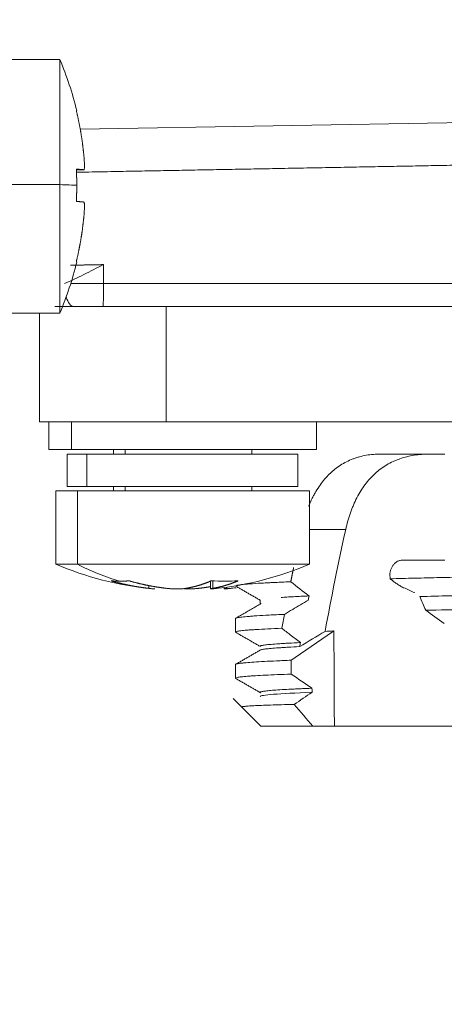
# Model space of a CAD drawing. Header units: millimetres. Extents: x 5437 to 18441, y -4466 to 3128.
# Tile 427 of 497: x 13787 to 13796, y 762 to 784. Entities that reach past the tile are written whole.
import ezdxf

# ---------------------------------------------------------------- set-up
doc = ezdxf.new("R2010")
doc.units = ezdxf.units.MM
doc.layers.add('1', color=7, linetype='Continuous', true_color=0xffffff)
doc.dimstyles.get("Standard").update_dxf_attribs({"dimtxt": 0.18, "dimasz": 0.18, "dimexe": 0.18, "dimexo": 0.0625, "dimgap": 0.09, "dimtad": 0, "dimtih": 1, "dimtoh": 1, "dimdec": 4, "dimzin": 0, "dimdsep": 46, "dimtxsty": 'Standard', "dimcen": 0.09, "dimadec": 0, "dimazin": 0, "dimtfac": 1, "dimtdec": 4, "dimtofl": 0, "dimtmove": 0, "dimatfit": 3, "dimfxl": 1, "dimtolj": 1, "dimtzin": 0, "dimarcsym": 0})

# ---------------------------------------------------------------- blocks, each defined once
blk = doc.blocks.new('*D2')
at = {"color": 0, "lineweight": -2, "transparency": 16777216}
for p, q in [((13342.585, 254.075), (13342.585, 1268.862)), ((13822.085, 1032.127), (13822.085, 1268.862))]:
    blk.add_line(p, q, dxfattribs=at)
at = {"color": 0, "lineweight": 0, "transparency": 16777216}
for p, q in [((13422.585, 1268.682), (13482.245, 1268.682)), ((13742.085, 1268.682), (13682.425, 1268.682))]:
    blk.add_line(p, q, dxfattribs=at)
at = {"color": 0, "lineweight": 20, "transparency": 16777216}
for points in [[(13422.585, 1282.015), (13422.585, 1255.349), (13342.585, 1268.682)], [(13742.085, 1282.015), (13742.085, 1255.349), (13822.085, 1268.682)]]:
    blk.add_solid(points, dxfattribs=at)
at = {"layer": 'Defpoints', "color": 0, "lineweight": 20, "transparency": 16777216}
for p in [(13822.085, 1268.682), (13822.085, 1032.064), (13342.585, 254.013)]:
    blk.add_point(p, dxfattribs=at)
at = {"color": 0, "lineweight": 20, "transparency": 16777216, "insert": (13582.335, 1268.682), "char_height": 80, "attachment_point": 5}
blk.add_mtext('\\A1;480', dxfattribs=at)
blk = doc.blocks.new('*D3')
at = {"color": 0, "lineweight": -2, "transparency": 16777216}
for p, q in [((13674.147, 1169.564), (14135.36, 1169.564)), ((13833.147, -580.436), (14135.36, -580.436))]:
    blk.add_line(p, q, dxfattribs=at)
at = {"color": 0, "lineweight": 0, "transparency": 16777216}
for p, q in [((14135.18, 1089.564), (14135.18, 421.321)), ((14135.18, -500.436), (14135.18, 167.808))]:
    blk.add_line(p, q, dxfattribs=at)
at = {"color": 0, "lineweight": 20, "transparency": 16777216}
for points in [[(14121.847, 1089.564), (14148.514, 1089.564), (14135.18, 1169.564)], [(14121.847, -500.436), (14148.514, -500.436), (14135.18, -580.436)]]:
    blk.add_solid(points, dxfattribs=at)
at = {"layer": 'Defpoints', "color": 0, "lineweight": 20, "transparency": 16777216}
for p in [(13674.085, 1169.564), (13833.085, -580.436), (14135.18, -580.436)]:
    blk.add_point(p, dxfattribs=at)
at = {"color": 0, "lineweight": 20, "transparency": 16777216, "insert": (14135.18, 294.564), "char_height": 80, "attachment_point": 5, "rotation": 270}
blk.add_mtext('\\A1;1750', dxfattribs=at)

msp = doc.modelspace()

# ---------------------------------------------------------------- linework, layer by layer
at = {"layer": '1', "color": 0, "lineweight": 20}
for p, q in [((13787.67196, 782.66809), (13786.08476, 782.66809)), ((13787.67196, 782.66785), (13787.67196, 779.95426)), ((13788.11573, 781.15468), (13809.61967, 781.53004)), ((13788.03301, 780.27661), (13788.19572, 780.27661)), ((13786.08476, 779.95426), (13787.67196, 779.95426)), ((13787.67196, 777.16833), (13787.67196, 779.95426)), ((13788.61967, 778.22057), (13788.61967, 777.81434)), ((13787.91116, 777.81434), (13788.61967, 777.81434)), ((13788.61967, 777.81434), (13809.61967, 777.81434)), ((13788.61094, 777.31434), (13787.97512, 777.31434)), ((13806.71378, 777.31434), (13788.61094, 777.31434)), ((13789.98192, 777.31434), (13789.98192, 774.81434)), ((13786.08476, 777.16809), (13787.67196, 777.16809)), ((13787.23079, 777.16809), (13787.23079, 774.81434)), ((13787.23599, 774.81434), (13787.23079, 774.81434)), ((13789.98192, 774.81434), (13787.23599, 774.81434)), ((13787.43598, 774.81434), (13787.43598, 774.21434)), ((13787.92926, 774.81434), (13787.92926, 774.21434)), ((13789.98192, 774.81434), (13807.77921, 774.81434)), ((13793.23598, 774.21434), (13793.23598, 774.81434)), ((13787.43598, 774.21434), (13787.92926, 774.21434)), ((13787.83598, 774.11434), (13788.26122, 774.11434)), ((13787.83598, 774.11434), (13787.83598, 773.41434)), ((13787.92926, 774.21434), (13793.23598, 774.21434)), ((13788.26122, 774.11434), (13792.83598, 774.11434)), ((13788.26122, 774.11434), (13788.26122, 773.41434)), ((13788.83598, 774.21434), (13788.83598, 774.11434)), ((13789.09113, 774.11434), (13789.09113, 774.21434)), ((13791.83598, 774.11434), (13791.83598, 774.21434)), ((13792.83598, 773.41434), (13792.83598, 774.11434)), ((13794.62838, 774.11434), (13796.02003, 774.11434)), ((13787.58598, 773.31434), (13788.05375, 773.31434)), ((13787.58598, 773.31434), (13787.58598, 771.72714)), ((13787.83598, 773.41434), (13788.26122, 773.41434)), ((13788.05375, 773.31434), (13793.08598, 773.31434)), ((13788.05375, 771.72714), (13788.05375, 773.31434)), ((13788.26122, 773.41434), (13792.83598, 773.41434)), ((13788.83598, 773.41434), (13788.83598, 773.31434)), ((13789.09113, 773.41434), (13789.09113, 773.31434)), ((13791.83598, 773.31434), (13791.83598, 773.41434)), ((13793.08598, 771.72714), (13793.08598, 773.31434)), ((13793.8718, 772.48074), (13793.08599, 772.48074)), ((13796.02003, 771.81434), (13795.10306, 771.81434)), ((13788.05375, 771.72714), (13787.58598, 771.72714)), ((13788.05375, 771.72714), (13791.87023, 771.72714)), ((13791.87023, 771.72714), (13793.08598, 771.72714)), ((13790.93806, 771.35962), (13790.93806, 771.19291)), ((13790.98909, 771.36492), (13790.98909, 771.20337)), ((13789.60128, 771.20337), (13789.60128, 771.26638)), ((13791.23824, 771.22273), (13791.23824, 771.19291)), ((13791.28927, 771.22956), (13791.28927, 771.20337)), ((13791.48476, 771.25927), (13791.48476, 771.2556)), ((13792.02199, 770.86592), (13792.01746, 770.86018)), ((13791.48476, 770.55351), (13791.48476, 770.2553)), ((13791.48476, 769.55416), (13791.48476, 769.25488)), ((13791.43394, 768.81516), (13792.03476, 768.21434)), ((13793.16098, 768.21434), (13792.03476, 768.21434)), ((13793.16098, 768.21434), (13793.62643, 768.21434)), ((13793.62643, 768.21434), (13798.62702, 768.21434))]:
    msp.add_line(p, q, dxfattribs=at)
for centre, start, end in [((13781.23476, 779.91809), 13.532219, 23.132396), ((13781.23476, 779.91809), 336.867604, 346.445223), ((13790.33598, 778.16434), 246.867604, 264.373331), ((13790.33598, 778.16434), 275.854597, 293.132396), ((13790.63616, 778.16434), 275.854597, 277.068629)]:
    msp.add_arc(centre, 7, start, end, dxfattribs=at)
for centre, major_axis, ratio, start_param, end_param in [((13782.22699, 778.19965), (5.81335, 3.35663), 0.01139016, 6.27660872, 6.32877142), ((13782.22699, 778.19965), (5.81335, 3.35663), 0.01139016, 6.22444602, 6.27660872), ((13781.23476, 779.91809), (7, 0), 0.01315222, 0.23616351, 0.40373648), ((13788.61094, 777.81434), (0, 0.5), 0.01745241, 3.14159265, 4.71238898), ((13787.97512, 777.81434), (0, -0.5), 0.40642619, 5.34301392, 6.28318531), ((13790.33598, 778.16434), (0, -7), 0.82990316, 5.87944883, 6.0470218), ((13789.37717, 777.17211), (4.82727, -4.6647), 0.71871722, 5.59152439, 5.64368709), ((13789.37717, 777.17211), (4.82727, -4.6647), 0.71871722, 5.64368709, 5.69584979)]:
    msp.add_ellipse(centre, major_axis=major_axis, ratio=ratio, start_param=start_param, end_param=end_param, dxfattribs=at)
for points, degree in [([(13788.19572, 780.57264), (13788.17718, 780.77118), (13788.15156, 780.96906), (13788.11882, 781.16636), (13788.07914, 781.36192), (13788.03255, 781.55581)], 5), ([(13809.61967, 780.62478), (13805.30273, 780.54399), (13800.98579, 780.46341), (13796.66884, 780.38304), (13792.35189, 780.30287), (13788.03494, 780.2229)], 5), ([(13788.04046, 779.93963), (13788.04046, 780.00965), (13788.03967, 780.07967), (13788.03809, 780.14968), (13788.03572, 780.21964), (13788.03255, 780.28954)], 5), ([(13788.19572, 780.27661), (13788.17718, 780.27922), (13788.15156, 780.28182), (13788.11882, 780.28442), (13788.07914, 780.28699), (13788.03255, 780.28954)], 5), ([(13788.03255, 779.5896), (13788.03572, 779.65955), (13788.03809, 779.72954), (13788.03967, 779.79958), (13788.04046, 779.86961), (13788.04046, 779.93963)], 5), ([(13788.19572, 779.57667), (13788.17718, 779.57928), (13788.15156, 779.58188), (13788.11882, 779.58448), (13788.07914, 779.58705), (13788.03255, 779.5896)], 5), ([(13788.03255, 778.28958), (13788.07914, 778.48347), (13788.11882, 778.67902), (13788.15156, 778.87632), (13788.17718, 779.0742), (13788.19572, 779.27275)], 5), ([(13787.90222, 778.20683), (13788.04571, 778.20958), (13788.1892, 778.21233), (13788.33269, 778.21507), (13788.47618, 778.21782), (13788.61967, 778.22057)], 5), ([(13788.04046, 778.28041), (13788.04046, 778.28133), (13788.03967, 778.28271), (13788.03809, 778.28454), (13788.03571, 778.28683), (13788.03255, 778.28958)], 5), ([(13787.97512, 777.31434), (13787.8879, 777.31434), (13787.80164, 777.31434), (13787.71716, 777.31434), (13787.63892, 777.31434), (13787.56886, 777.31434)], 5), ([(13793.8718, 772.48074), (13793.70869, 771.74624), (13793.55972, 771.00811), (13793.42575, 770.27107)], 3), ([(13792.68073, 771.3461), (13792.69296, 771.40753), (13792.70526, 771.46896), (13792.71764, 771.53038), (13792.73009, 771.5918), (13792.74261, 771.65321)], 5), ([(13789.60128, 771.20337), (13789.43649, 771.22192), (13789.27225, 771.24754), (13789.1085, 771.28028), (13788.94619, 771.31996), (13788.78527, 771.36654)], 5), ([(13788.78527, 771.36654), (13788.82277, 771.36338), (13788.86068, 771.36101), (13788.89899, 771.35943), (13788.93768, 771.35864), (13788.97675, 771.35864)], 5), ([(13788.97675, 771.35864), (13789.01582, 771.35864), (13789.05527, 771.35943), (13789.09509, 771.36101), (13789.13527, 771.36338), (13789.1758, 771.36654)], 5), ([(13789.99181, 771.20337), (13789.82702, 771.22192), (13789.66279, 771.24754), (13789.49903, 771.28028), (13789.33673, 771.31996), (13789.1758, 771.36654)], 5), ([(13790.40815, 771.20337), (13790.51893, 771.22192), (13790.62934, 771.24754), (13790.73943, 771.28028), (13790.84854, 771.31996), (13790.95672, 771.36654)], 5), ([(13790.98909, 771.20337), (13791.09987, 771.22192), (13791.21028, 771.24754), (13791.32036, 771.28028), (13791.42947, 771.31996), (13791.53765, 771.36654)], 5), ([(13792.68079, 771.34611), (13792.81359, 771.24306), (13792.94642, 771.14005), (13793.07929, 771.0371)], 3), ([(13794.83046, 771.49013), (13794.83046, 771.4636), (13794.8332, 771.43687), (13794.83857, 771.41114)], 3), ([(13790.93839, 771.23948), (13790.88687, 771.23086), (13790.83527, 771.22294), (13790.78362, 771.21572), (13790.73191, 771.2092), (13790.68015, 771.20337)], 5), ([(13790.76631, 771.21386), (13790.75472, 771.21161), (13790.74313, 771.20943), (13790.73154, 771.20734), (13790.71994, 771.20532), (13790.70834, 771.20337)], 5), ([(13791.48378, 771.25424), (13792.02657, 770.94057)], 1), ([(13795.12818, 771.21833), (13795.20807, 771.18224), (13795.28791, 771.14632), (13795.36768, 771.11058)], 3), ([(13792.01746, 770.95172), (13792.01746, 770.86216)], 1), ([(13795.60696, 770.72798), (13795.5614, 770.82886), (13795.51886, 770.92814), (13795.47979, 771.0254)], 3), ([(13792.03701, 770.87346), (13791.49102, 770.5579)], 1), ([(13795.60679, 770.72805), (13795.73916, 770.63155), (13795.87356, 770.53522), (13796.00979, 770.4392)], 3), ([(13792.48795, 770.33829), (13792.50632, 770.4384), (13792.52492, 770.53852), (13792.54375, 770.63863)], 3), ([(13791.48188, 770.25383), (13792.02506, 769.94001)], 1), ([(13793.61514, 770.28013), (13793.30597, 770.06843), (13792.99681, 769.85675), (13792.68764, 769.64506)], 3), ([(13793.42545, 770.27113), (13793.24202, 770.16097), (13793.05863, 770.05073), (13792.87526, 769.94043)], 3), ([(13793.61537, 770.28029), (13793.54919, 770.27738), (13793.4859, 770.27438), (13793.42565, 770.27133)], 3), ([(13793.61538, 770.27964), (13793.61905, 769.5912), (13793.62274, 768.90277), (13793.62643, 768.21434)], 3), ([(13792.02696, 769.86997), (13791.48067, 769.55436)], 1), ([(13792.87432, 769.94036), (13792.87951, 769.96979), (13792.88472, 769.99922), (13792.88995, 770.02865)], 3), ([(13792.6895, 769.34634), (13792.6887, 769.49541), (13792.68791, 769.64448)], 2), ([(13791.48312, 769.25274), (13792.02489, 768.93978)], 1), ([(13792.6892, 769.34573), (13792.83968, 769.24351), (13792.99017, 769.14129), (13793.14065, 769.03908)], 3), ([(13793.14139, 768.95161), (13793.01332, 768.8639), (13792.88526, 768.7762), (13792.75719, 768.68849)], 3), ([(13792.75719, 768.68849), (13792.89194, 768.53026), (13793.02656, 768.37218), (13793.16098, 768.21434)], 3)]:
    msp.add_open_spline(points, degree=degree, dxfattribs=at)
for points, knots in [([(13788.19572, 780.27661), (13788.19757, 780.27635), (13788.1992, 780.27802), (13788.20135, 780.28334), (13788.20202, 780.28558), (13788.20324, 780.29102), (13788.2038, 780.29424), (13788.20529, 780.30516), (13788.20604, 780.31413), (13788.2068, 780.33013), (13788.207, 780.33592), (13788.20725, 780.34826), (13788.20732, 780.35477), (13788.20732, 780.37526), (13788.20707, 780.39021), (13788.20631, 780.41461), (13788.20599, 780.42306), (13788.20524, 780.44026), (13788.20437, 780.45783), (13788.20327, 780.47615), (13788.20205, 780.49484), (13788.20138, 780.50443), (13788.19921, 780.53336), (13788.19757, 780.55288), (13788.19572, 780.57264)], [0, 0, 0, 0, 0.125, 0.125, 0.1875, 0.1875, 0.25, 0.25, 0.375, 0.375, 0.4375, 0.4375, 0.5, 0.5, 0.625, 0.625, 0.6875, 0.6875, 0.75, 0.8125, 0.8125, 0.875, 0.875, 1, 1, 1, 1]), ([(13788.19572, 779.27275), (13788.19757, 779.2925), (13788.1992, 779.31196), (13788.20135, 779.34075), (13788.20202, 779.35027), (13788.20324, 779.36918), (13788.2038, 779.37859), (13788.20529, 779.40598), (13788.20604, 779.42334), (13788.2068, 779.44804), (13788.207, 779.45608), (13788.20725, 779.47155), (13788.20732, 779.47892), (13788.20732, 779.49997), (13788.20707, 779.51261), (13788.20631, 779.52941), (13788.20599, 779.53463), (13788.20524, 779.54411), (13788.20437, 779.55271), (13788.20327, 779.55955), (13788.20205, 779.56551), (13788.20138, 779.56805), (13788.19921, 779.57422), (13788.19757, 779.57641), (13788.19572, 779.57667)], [0, 0, 0, 0, 0.125, 0.125, 0.1875, 0.1875, 0.25, 0.25, 0.375, 0.375, 0.4375, 0.4375, 0.5, 0.5, 0.625, 0.625, 0.6875, 0.6875, 0.75, 0.8125, 0.8125, 0.875, 0.875, 1, 1, 1, 1]), ([(13787.77191, 777.81434), (13787.84297, 777.84033), (13787.91391, 777.87009), (13788.05555, 777.93468), (13788.12626, 777.96948), (13788.26748, 778.04106), (13788.338, 778.0778), (13788.47891, 778.15039), (13788.5493, 778.18622), (13788.61967, 778.22057)], [0, 0, 0, 0, 0.25, 0.25, 0.5, 0.5, 0.75, 0.75, 1, 1, 1, 1]), ([(13793.06855, 772.98225), (13793.09275, 773.04233), (13793.11887, 773.10084), (13793.15973, 773.18338), (13793.17287, 773.20874), (13793.19979, 773.25836), (13793.24119, 773.33129), (13793.28569, 773.3998), (13793.37894, 773.53105), (13793.44677, 773.61086), (13793.53946, 773.70095), (13793.55839, 773.71848), (13793.59707, 773.75256), (13793.6167, 773.76899), (13793.67641, 773.8165), (13793.71733, 773.84579), (13793.84349, 773.92678), (13793.93213, 773.97163), (13794.04895, 774.01659), (13794.07262, 774.02503), (13794.12057, 774.04078), (13794.14487, 774.0481), (13794.21819, 774.06824), (13794.26778, 774.07931), (13794.41866, 774.10573), (13794.52208, 774.11434), (13794.62838, 774.11434)], [0, 0, 0, 0, 0.0846331, 0.0846331, 0.12277339, 0.12277339, 0.16091368, 0.23719425, 0.23719425, 0.3897554, 0.3897554, 0.42789569, 0.42789569, 0.46603598, 0.46603598, 0.54231655, 0.54231655, 0.6948777, 0.6948777, 0.73301799, 0.73301799, 0.77115828, 0.77115828, 0.84743885, 0.84743885, 1, 1, 1, 1]), ([(13795.68469, 774.11434), (13795.57165, 774.11434), (13795.46198, 774.10617), (13795.24924, 774.07258), (13795.14616, 774.04716), (13795.0214, 774.0034), (13794.99663, 773.99403), (13794.94762, 773.97411), (13794.87522, 773.94255), (13794.80613, 773.90604), (13794.67215, 773.82636), (13794.58843, 773.76442), (13794.49038, 773.67535), (13794.47111, 773.65696), (13794.4332, 773.61897), (13794.41455, 773.59935), (13794.35978, 773.53888), (13794.32511, 773.49672), (13794.22618, 773.36483), (13794.16702, 773.26972), (13794.08743, 773.11619), (13794.06243, 773.0632), (13794.02717, 772.98091), (13794.01581, 772.95307), (13793.99399, 772.89686), (13793.98351, 772.86845), (13793.93316, 772.72489), (13793.89945, 772.60525), (13793.8718, 772.48074)], [0, 0, 0, 0, 0.125, 0.125, 0.25, 0.25, 0.28125, 0.28125, 0.3125, 0.375, 0.375, 0.5, 0.5, 0.53125, 0.53125, 0.5625, 0.5625, 0.625, 0.625, 0.75, 0.75, 0.8125, 0.8125, 0.84375, 0.84375, 0.875, 0.875, 1, 1, 1, 1]), ([(13795.10306, 771.81434), (13795.08482, 771.81434), (13795.06694, 771.81224), (13795.04061, 771.80607), (13795.03192, 771.8035), (13795.01471, 771.79734), (13795.00617, 771.79372), (13794.98134, 771.78153), (13794.96569, 771.77158), (13794.94351, 771.75396), (13794.93631, 771.74761), (13794.92247, 771.73406), (13794.91589, 771.72694), (13794.89714, 771.70453), (13794.88594, 771.68823), (13794.87112, 771.66168), (13794.86652, 771.65248), (13794.85819, 771.63378), (13794.85066, 771.61468), (13794.84472, 771.5948), (13794.83959, 771.57452), (13794.83742, 771.56414), (13794.8322, 771.53272), (13794.83046, 771.51155), (13794.83046, 771.49013)], [0, 0, 0, 0, 0.125, 0.125, 0.1875, 0.1875, 0.25, 0.25, 0.375, 0.375, 0.4375, 0.4375, 0.5, 0.5, 0.625, 0.625, 0.6875, 0.6875, 0.75, 0.8125, 0.8125, 0.875, 0.875, 1, 1, 1, 1]), ([(13791.51276, 771.26894), (13791.51454, 771.26934), (13791.5164, 771.26975), (13791.52142, 771.27079), (13791.5378, 771.27399), (13791.55932, 771.2772), (13791.62064, 771.28502), (13791.67439, 771.29047), (13791.80728, 771.3016), (13791.88642, 771.30725), (13792.02451, 771.31572), (13792.07377, 771.31854), (13792.15263, 771.32275), (13792.17975, 771.32416), (13792.23542, 771.32695), (13792.26399, 771.32835), (13792.41059, 771.33527), (13792.5397, 771.34072), (13792.68071, 771.34615)], [0, 0, 0, 0, 0.01684578, 0.01684578, 0.04341752, 0.14970446, 0.14970446, 0.36227835, 0.36227835, 0.57485223, 0.57485223, 0.68113917, 0.68113917, 0.73428264, 0.73428264, 0.78742612, 0.78742612, 1, 1, 1, 1]), ([(13794.83857, 771.41124), (13795.01182, 771.4157), (13795.18866, 771.42011), (13795.54931, 771.42878), (13795.91691, 771.4373), (13796.29827, 771.44557), (13796.68656, 771.45383), (13796.88418, 771.45795), (13797.13566, 771.46321), (13797.18623, 771.46427), (13797.2874, 771.46639), (13797.4393, 771.46959), (13797.59167, 771.47283), (13797.89703, 771.47944), (13798.30582, 771.48857), (13798.71785, 771.49793), (13799.13153, 771.50724), (13799.33919, 771.51188), (13799.5477, 771.51646)], [0, 0, 0, 0, 0.125, 0.125, 0.25, 0.375, 0.375, 0.5, 0.5, 0.53125, 0.53125, 0.5625, 0.625, 0.625, 0.75, 0.875, 0.875, 1, 1, 1, 1]), ([(13795.12818, 771.21833), (13795.09771, 771.2321), (13795.06949, 771.2469), (13795.02927, 771.27007), (13795.01624, 771.27796), (13794.9908, 771.29403), (13794.97844, 771.30218), (13794.94257, 771.32676), (13794.92012, 771.34339), (13794.87761, 771.37703), (13794.85756, 771.39404), (13794.83858, 771.41122)], [0, 0, 0, 0, 0.25, 0.25, 0.375, 0.375, 0.5, 0.5, 0.75, 0.75, 1, 1, 1, 1]), ([(13789.7339, 771.19251), (13789.73389, 771.19228), (13789.73345, 771.1921), (13789.73162, 771.19184), (13789.7302, 771.19178), (13789.72456, 771.19178), (13789.71896, 771.19203), (13789.70772, 771.19279), (13789.7035, 771.19311), (13789.69429, 771.19386), (13789.68428, 771.19473), (13789.67269, 771.19583), (13789.6603, 771.19705), (13789.65367, 771.19772), (13789.63281, 771.19989), (13789.61767, 771.20153), (13789.60128, 771.20337)], [0, 0, 0, 0, 0.09556099, 0.09556099, 0.19605421, 0.19605421, 0.39704066, 0.39704066, 0.49753388, 0.49753388, 0.59802711, 0.69852033, 0.69852033, 0.79901355, 0.79901355, 1, 1, 1, 1]), ([(13789.99181, 771.20337), (13790.0082, 771.20153), (13790.02542, 771.1999), (13790.05242, 771.19775), (13790.06162, 771.19708), (13790.08043, 771.19586), (13790.09006, 771.19529), (13790.11896, 771.19381), (13790.1384, 771.19306), (13790.16783, 771.19229), (13790.17773, 771.1921), (13790.19743, 771.19184), (13790.20716, 771.19178), (13790.236, 771.19178), (13790.25475, 771.19203), (13790.28216, 771.19279), (13790.29115, 771.19311), (13790.3085, 771.19386), (13790.3253, 771.19473), (13790.34105, 771.19583), (13790.35627, 771.19705), (13790.36364, 771.19772), (13790.38462, 771.19989), (13790.39713, 771.20153), (13790.40815, 771.20337)], [0, 0, 0, 0, 0.125, 0.125, 0.1875, 0.1875, 0.25, 0.25, 0.375, 0.375, 0.4375, 0.4375, 0.5, 0.5, 0.625, 0.625, 0.6875, 0.6875, 0.75, 0.8125, 0.8125, 0.875, 0.875, 1, 1, 1, 1]), ([(13790.68015, 771.20337), (13790.66376, 771.20153), (13790.64655, 771.1999), (13790.61954, 771.19775), (13790.61034, 771.19708), (13790.59153, 771.19586), (13790.5819, 771.19529), (13790.553, 771.19381), (13790.53356, 771.19306), (13790.50413, 771.19229), (13790.49424, 771.1921), (13790.47453, 771.19184), (13790.4648, 771.19178), (13790.43597, 771.19178), (13790.41721, 771.19203), (13790.39252, 771.19271), (13790.38617, 771.19292), (13790.37996, 771.19316)], [0, 0, 0, 0, 0.18687213, 0.18687213, 0.2803082, 0.2803082, 0.37374427, 0.37374427, 0.5606164, 0.5606164, 0.65405247, 0.65405247, 0.74748854, 0.74748854, 0.93436067, 0.93436067, 1, 1, 1, 1]), ([(13790.98909, 771.20337), (13790.97807, 771.20153), (13790.96882, 771.1999), (13790.95753, 771.19775), (13790.95419, 771.19708), (13790.94841, 771.19586), (13790.94596, 771.19529), (13790.94012, 771.19381), (13790.93814, 771.19306), (13790.93802, 771.19229), (13790.93847, 771.1921), (13790.94034, 771.19184), (13790.94176, 771.19178), (13790.9474, 771.19178), (13790.953, 771.19203), (13790.96424, 771.19279), (13790.96846, 771.19311), (13790.97767, 771.19386), (13790.98768, 771.19473), (13790.99927, 771.19583), (13791.01166, 771.19705), (13791.0183, 771.19772), (13791.03915, 771.19989), (13791.05429, 771.20153), (13791.07069, 771.20337)], [0, 0, 0, 0, 0.125, 0.125, 0.1875, 0.1875, 0.25, 0.25, 0.375, 0.375, 0.4375, 0.4375, 0.5, 0.5, 0.625, 0.625, 0.6875, 0.6875, 0.75, 0.8125, 0.8125, 0.875, 0.875, 1, 1, 1, 1]), ([(13791.28927, 771.20337), (13791.27825, 771.20153), (13791.269, 771.1999), (13791.25771, 771.19775), (13791.25438, 771.19708), (13791.24859, 771.19586), (13791.24614, 771.19529), (13791.2403, 771.19381), (13791.23832, 771.19306), (13791.2382, 771.19229), (13791.23865, 771.1921), (13791.24052, 771.19184), (13791.24194, 771.19178), (13791.24758, 771.19178), (13791.25318, 771.19203), (13791.26442, 771.19279), (13791.26865, 771.19311), (13791.27785, 771.19386), (13791.28786, 771.19473), (13791.29945, 771.19583), (13791.31184, 771.19705), (13791.31848, 771.19772), (13791.33933, 771.19989), (13791.35447, 771.20153), (13791.37087, 771.20337)], [0, 0, 0, 0, 0.125, 0.125, 0.1875, 0.1875, 0.25, 0.25, 0.375, 0.375, 0.4375, 0.4375, 0.5, 0.5, 0.625, 0.625, 0.6875, 0.6875, 0.75, 0.8125, 0.8125, 0.875, 0.875, 1, 1, 1, 1]), ([(13805.41056, 771.28697), (13805.37846, 771.28536), (13805.34536, 771.28374), (13805.1748, 771.27564), (13805.02245, 771.26914), (13804.68977, 771.25617), (13804.50882, 771.24968), (13804.12157, 771.2367), (13803.91455, 771.23019), (13803.58721, 771.22045), (13803.47523, 771.21721), (13803.13116, 771.20749), (13802.89053, 771.201), (13802.39259, 771.18804), (13802.13436, 771.18155), (13801.60497, 771.16858), (13801.33283, 771.16207), (13800.91807, 771.15231), (13800.77863, 771.14907), (13800.35723, 771.13934), (13800.07176, 771.13285), (13799.49845, 771.11991), (13799.20954, 771.11343), (13798.63355, 771.10047), (13798.3454, 771.09396), (13797.91805, 771.08418), (13797.77631, 771.08093), (13797.35363, 771.07119), (13797.07484, 771.06471), (13796.57351, 771.05282), (13796.34847, 771.04739), (13795.90695, 771.03647), (13795.69, 771.03096), (13795.47982, 771.02544)], [0, 0, 0, 0, 0.01854888, 0.01854888, 0.09300433, 0.09300433, 0.16745739, 0.16745739, 0.2419153, 0.2419153, 0.27903915, 0.27903915, 0.35349394, 0.35349394, 0.42794604, 0.42794604, 0.50240281, 0.50240281, 0.53952636, 0.53952636, 0.6139808, 0.6139808, 0.68843219, 0.68843219, 0.76288793, 0.76288793, 0.80001123, 0.80001123, 0.87446545, 0.87446545, 0.93690084, 0.93690084, 1, 1, 1, 1]), ([(13793.07691, 771.03869), (13793.01607, 771.03619), (13792.95774, 771.03358), (13792.84633, 771.02823), (13792.74016, 771.02272), (13792.64424, 771.017), (13792.55461, 771.01128), (13792.51287, 771.00844), (13792.47362, 771.00559)], [0, 0, 0, 0, 0.25166751, 0.25166751, 0.50333502, 0.75500252, 0.75500252, 1, 1, 1, 1]), ([(13792.54328, 770.63986), (13792.60287, 770.67549), (13792.66247, 770.71111), (13792.77874, 770.78056), (13792.83541, 770.81441), (13792.94877, 770.88207), (13793.00545, 770.91589), (13793.06213, 770.9497)], [0, 0, 0, 0, 0.34463432, 0.34463432, 0.67231713, 0.67231713, 1, 1, 1, 1]), ([(13793.07692, 771.03711), (13793.07403, 771.02231), (13793.07114, 771.0075), (13793.06538, 770.97789), (13793.06251, 770.96309), (13793.05964, 770.94828)], [0, 0, 0, 0, 0.49999982, 0.49999982, 1, 1, 1, 1]), ([(13799.54773, 770.81302), (13799.20644, 770.80588), (13798.86623, 770.79891), (13798.35754, 770.78841), (13798.18824, 770.7849), (13797.93471, 770.77954), (13797.8502, 770.77774), (13797.68231, 770.77413), (13797.59882, 770.77232), (13797.18357, 770.76329), (13796.85843, 770.75609), (13796.22206, 770.7419), (13795.91082, 770.73492), (13795.60679, 770.72789)], [0, 0, 0, 0, 0.25, 0.25, 0.375, 0.375, 0.4375, 0.4375, 0.5, 0.5, 0.75, 0.75, 1, 1, 1, 1]), ([(13792.54373, 770.64032), (13792.42449, 770.6354), (13792.20587, 770.62503), (13792.02622, 770.61427), (13791.90619, 770.60625), (13791.86863, 770.60358), (13791.79851, 770.59828), (13791.76616, 770.59566), (13791.67711, 770.58793), (13791.57965, 770.57796), (13791.52385, 770.56867), (13791.4919, 770.56037), (13791.48463, 770.55669), (13791.48476, 770.55303)], [0, 0, 0, 0, 0.17148192, 0.34296385, 0.34296385, 0.42870481, 0.42870481, 0.51444577, 0.51444577, 0.6859277, 0.85740962, 0.85740962, 1, 1, 1, 1]), ([(13791.48476, 770.25542), (13791.48467, 770.26029), (13791.49367, 770.26511), (13791.52995, 770.27471), (13791.58563, 770.28427), (13791.67878, 770.29334), (13791.76291, 770.30002), (13791.79334, 770.30222), (13791.84262, 770.3055), (13791.85966, 770.30659), (13791.89492, 770.30877), (13791.91311, 770.30985), (13792.00684, 770.31525), (13792.17457, 770.32375), (13792.37754, 770.33249), (13792.48796, 770.33709)], [0, 0, 0, 0, 0.16233818, 0.16233818, 0.32987055, 0.49740291, 0.49740291, 0.58116909, 0.58116909, 0.62305218, 0.62305218, 0.66493527, 0.66493527, 0.83246764, 1, 1, 1, 1]), ([(13792.88982, 770.02848), (13792.85307, 770.05664), (13792.81633, 770.0848), (13792.74286, 770.14115), (13792.70613, 770.16934), (13792.60868, 770.24413), (13792.54798, 770.29077), (13792.48729, 770.33741)], [0, 0, 0, 0, 0.273718, 0.273718, 0.54743599, 0.54743599, 1, 1, 1, 1]), ([(13792.88994, 770.02841), (13792.7974, 770.02408), (13792.71213, 770.01978), (13792.6144, 770.01443), (13792.5953, 770.01335), (13792.55798, 770.01121), (13792.53976, 770.01014), (13792.48659, 770.00694), (13792.45306, 770.00482), (13792.35812, 769.99846), (13792.24654, 769.99005), (13792.12303, 769.97743), (13792.06995, 769.96894), (13792.04141, 769.9625), (13792.03378, 769.96035), (13792.02522, 769.95709), (13792.02285, 769.956), (13792.0191, 769.95382), (13792.01771, 769.95273), (13792.01459, 769.94894), (13792.01536, 769.94623), (13792.01913, 769.94351)], [0, 0, 0, 0, 0.15105129, 0.15105129, 0.18881411, 0.18881411, 0.22657693, 0.22657693, 0.30210257, 0.30210257, 0.45315386, 0.60420514, 0.75525643, 0.75525643, 0.83078207, 0.83078207, 0.86854489, 0.86854489, 0.90630771, 0.90630771, 1, 1, 1, 1]), ([(13792.87422, 769.93981), (13792.78417, 769.93556), (13792.70114, 769.93132), (13792.60589, 769.92602), (13792.58727, 769.92497), (13792.55089, 769.92285), (13792.53311, 769.92179), (13792.48121, 769.91861), (13792.44847, 769.9165), (13792.35567, 769.91019), (13792.24644, 769.90182), (13792.12493, 769.8893), (13792.07212, 769.88091), (13792.04335, 769.87458), (13792.03557, 769.87246), (13792.02667, 769.86928), (13792.02416, 769.86821), (13792.02204, 769.8671), (13792.02196, 769.86706), (13792.02187, 769.86701)], [0, 0, 0, 0, 0.17358808, 0.17358808, 0.2169851, 0.2169851, 0.26038212, 0.26038212, 0.34717616, 0.34717616, 0.52076424, 0.69435232, 0.8679404, 0.8679404, 0.95473444, 0.95473444, 0.99813146, 0.99813146, 1, 1, 1, 1]), ([(13792.6879, 769.64524), (13792.57555, 769.64104), (13792.47117, 769.63664), (13792.27784, 769.62769), (13792.09994, 769.61857), (13791.95256, 769.60946), (13791.82057, 769.60046), (13791.76227, 769.596), (13791.69929, 769.59052), (13791.68718, 769.58942), (13791.66404, 769.58725), (13791.63095, 769.58401), (13791.60264, 769.58084), (13791.55233, 769.57457), (13791.51332, 769.56824), (13791.49428, 769.562), (13791.49005, 769.55978)], [0, 0, 0, 0, 0.15263719, 0.15263719, 0.30527439, 0.45791158, 0.45791158, 0.61054878, 0.61054878, 0.64870808, 0.64870808, 0.68686737, 0.76318597, 0.76318597, 0.91582317, 1, 1, 1, 1]), ([(13791.49423, 769.24672), (13791.48434, 769.25087), (13791.48225, 769.25514), (13791.49318, 769.26374), (13791.51923, 769.27242), (13791.60314, 769.28529), (13791.68914, 769.29366), (13791.75251, 769.29882), (13791.76566, 769.29985), (13791.79295, 769.3019), (13791.80708, 769.30292), (13791.85078, 769.30597), (13791.88168, 769.30798), (13791.97963, 769.31395), (13792.12421, 769.32176), (13792.38248, 769.33337), (13792.58243, 769.34136), (13792.68951, 769.34553)], [0, 0, 0, 0, 0.125, 0.125, 0.25, 0.375, 0.5, 0.5, 0.53125, 0.53125, 0.5625, 0.5625, 0.625, 0.625, 0.75, 0.875, 1, 1, 1, 1]), ([(13792.02162, 768.94167), (13792.01985, 768.94271), (13792.01852, 768.94374), (13792.0142, 768.9488), (13792.01727, 768.95287), (13792.03152, 768.95902), (13792.03788, 768.96107), (13792.05379, 768.96518), (13792.07288, 768.96929), (13792.09831, 768.97338), (13792.12691, 768.97746), (13792.14281, 768.97949), (13792.17777, 768.98353), (13792.19682, 768.98554), (13792.23806, 768.98952), (13792.26026, 768.99149), (13792.3315, 768.99734), (13792.38529, 769.00115), (13792.50475, 769.00865), (13792.57046, 769.01235), (13792.67795, 769.01792), (13792.71528, 769.01979), (13792.79278, 769.02352), (13792.83296, 769.0254), (13792.91617, 769.02919), (13792.9592, 769.0311), (13793.04799, 769.03496), (13793.09377, 769.03691), (13793.14093, 769.03889)], [0, 0, 0, 0, 0.03147726, 0.03147726, 0.1525426, 0.1525426, 0.21307527, 0.21307527, 0.27360794, 0.33414061, 0.33414061, 0.39467328, 0.39467328, 0.45520596, 0.45520596, 0.51573863, 0.51573863, 0.63680397, 0.63680397, 0.75786931, 0.75786931, 0.81840199, 0.81840199, 0.87893466, 0.87893466, 0.93946733, 0.93946733, 1, 1, 1, 1]), ([(13793.14093, 769.03908), (13793.14097, 769.03031), (13793.14102, 769.02154), (13793.14111, 769.00399), (13793.14116, 768.99522), (13793.14127, 768.97484), (13793.14133, 768.96322), (13793.14139, 768.95161)], [0, 0, 0, 0, 0.30086922, 0.30086922, 0.60173844, 0.60173844, 1, 1, 1, 1]), ([(13792.01634, 768.86128), (13792.01937, 768.87633), (13792.21595, 768.90644), (13792.77929, 768.93655), (13793.14139, 768.95162)], [0, 0, 0, 0, 0.49968861, 1, 1, 1, 1]), ([(13792.75719, 768.68849), (13792.65986, 768.68602), (13792.47714, 768.68106), (13792.31808, 768.67613), (13792.17096, 768.6712), (13792.10393, 768.66876), (13791.98276, 768.66389), (13791.92861, 768.66146), (13791.8331, 768.65655), (13791.75037, 768.65162), (13791.69332, 768.64668), (13791.66587, 768.64359), (13791.66079, 768.64297), (13791.65149, 768.64173), (13791.63882, 768.63989), (13791.62996, 768.63805), (13791.62288, 768.63601), (13791.62079, 768.63519), (13791.61944, 768.63438)], [0, 0, 0, 0, 0.13634148, 0.27268295, 0.27268295, 0.40902443, 0.40902443, 0.54536591, 0.54536591, 0.68170738, 0.81804886, 0.81804886, 0.85213423, 0.85213423, 0.8862196, 0.95439033, 0.95439033, 1, 1, 1, 1])]:
    msp.add_open_spline(points, degree=3, knots=knots, dxfattribs=at)

# ---------------------------------------------------------------- dimensions: what is measured, and where the dimension line sits
at = {"color": 0, "lineweight": 20}
dim = msp.add_linear_dim(base=(13822.0847614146, 1268.6818655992), p1=(13342.5847614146, 254.0126467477), p2=(13822.0847614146, 1032.0643367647), dimstyle='Standard', override={"dimtxt": 80, "dimasz": 80, "dimdec": 0, "dimlwd": 0}, dxfattribs=at)
dim.commit()
dim.dimension.update_dxf_attribs({"geometry": '*D2', "text_midpoint": (13582.3347614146, 1268.6818655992)})
dim = msp.add_linear_dim(base=(14135.18029, -580.43566), p1=(13674.08476, 1169.56434), p2=(13833.08476, -580.43566), angle=90, dimstyle='Standard', override={"dimtxt": 80, "dimasz": 80, "dimdec": 0, "dimlwd": 0}, dxfattribs=at)
dim.commit()
dim.dimension.update_dxf_attribs({"geometry": '*D3', "text_midpoint": (14135.18029, 294.56434), "text_rotation": 270})

doc.saveas('drawing.dxf')
